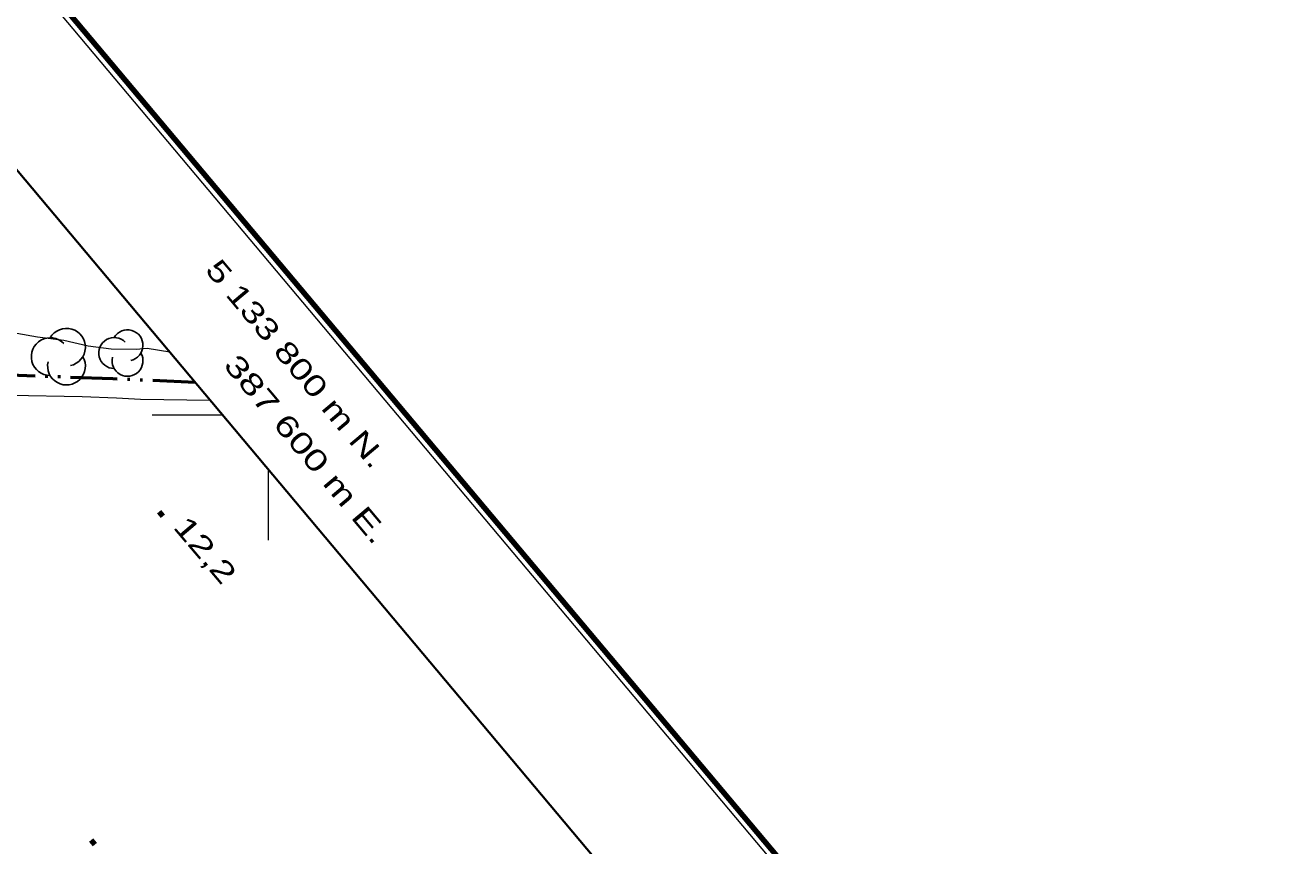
# Model space of a CAD drawing. Extents: x 386081 to 389416, y 5130568 to 5134082.
# Drawn here: x 387565.5 to 387743.1, y 5133738.9 to 5133855.4 of the extents above; entities that cross this region are included whole.
import ezdxf
from ezdxf.enums import TextEntityAlignment as Align

# ---------------------------------------------------------------- set-up
doc = ezdxf.new("R2010")
doc.units = 0
doc.header["$LTSCALE"] = 1.2
doc.linetypes.add('DASH_DOUBLE_DOT', pattern=[9.2, 5, -1.2, 0.3, -1.2, 0.3, -1.2])
for name, color, linetype, lineweight in [('2', 7, 'Continuous', 13), ('3', 7, 'Continuous', 140), ('4', 7, 'DASH_DOUBLE_DOT', 53), ('44', 7, 'Continuous', 25), ('60', 7, 'Continuous', 13), ('61', 7, 'Continuous', 13)]:
    doc.layers.add(name, color=color, linetype=linetype, lineweight=lineweight)

msp = doc.modelspace()

# ---------------------------------------------------------------- linework, layer by layer
at = {"layer": '2'}
for points in [[(387586.03, 5133808.94), (387582.8, 5133809.47), (387581.28, 5133809.33), (387577.73, 5133809.37), (387574.43, 5133809.83), (387570.98, 5133810.63), (387567.28, 5133811.09), (387561.34, 5133812.13), (387555.06, 5133811.49), (387553.43, 5133811.43), (387546.52, 5133812.08), (387542, 5133812.02), (387540.38, 5133811.84), (387535.39, 5133812.01), (387528.59, 5133811.28), (387527.35, 5133811.36), (387525.5, 5133811.13), (387520.36, 5133810.16), (387517.78, 5133809.32), (387514.62, 5133808.66), (387510.76, 5133807.53), (387509.25, 5133806.66), (387509.26, 5133806.05), (387509.15, 5133805.39)], [(387563.45, 5133802.85), (387573.61, 5133802.68), (387578.48, 5133802.5), (387581.85, 5133802.27), (387591.74, 5133802.16)]]:
    msp.add_lwpolyline(points, dxfattribs=at)
at = {"layer": '3'}
for p, q in [((387584.54, 5133786.32), (387585.05, 5133785.71)), ((387574.87, 5133739.72), (387575.38, 5133739.11))]:
    msp.add_line(p, q, dxfattribs=at)
at = {"layer": '4'}
msp.add_lwpolyline([(387589.61, 5133804.67), (387577.96, 5133805.17), (387550.42, 5133806.15), (387530.51, 5133806.99), (387514.46, 5133807.2), (387511.01, 5133806.26)], dxfattribs=at)
at = {"layer": '44'}
for centre, radius, start, end in [((387569.065, 5133808.321), 2.679, 44.11537, 269.80396), ((387571.369, 5133809.661), 2.679, 282.26917, 149.72626), ((387578.139, 5133808.83), 2.196, 44.11537, 269.80396), ((387580.027, 5133809.928), 2.196, 282.26917, 149.72626), ((387571.369, 5133806.981), 2.679, 166.93686, 29.62122), ((387580.027, 5133807.732), 2.196, 166.93686, 29.62122)]:
    msp.add_arc(centre, radius, start, end, dxfattribs=at)
at = {"layer": '60'}
msp.add_line((387383.05, 5134080.13), (389414.21, 5131662), dxfattribs=at)
at = {"layer": '60', "lineweight": 158}
msp.add_lwpolyline([(386081.46, 5132988.14), (387383.17, 5134081.54), (389415.62, 5131661.88), (388113.9, 5130568.48)], close=True, dxfattribs=at)
at = {"layer": '60', "lineweight": 35}
msp.add_lwpolyline([(386109.63, 5132985.69), (387380.72, 5134053.36), (389052.99, 5132062.51), (387781.9, 5130994.83)], close=True, dxfattribs=at)
at = {"layer": '61'}
for p, q in [((387593.54, 5133800), (387583.54, 5133800)), ((387600, 5133792.31), (387600, 5133782.31))]:
    msp.add_line(p, q, dxfattribs=at)

# ---------------------------------------------------------------- texts
at = {"layer": '3', "width": 1.4}
msp.add_text('12,2   ', height=3, rotation=310.294, dxfattribs=at).set_placement((387586.37, 5133784.1))
at = {"layer": '61'}
for s, width, p in [('5 133 800 m N.', 1.35, (387602.816, 5133806.37)), ('387 600 m E.', 1.4, (387604.258, 5133794.24))]:
    msp.add_text(s, height=3, rotation=310.03, dxfattribs=dict(at, width=width)).set_placement(p, align=Align.CENTER)

doc.saveas('drawing.dxf')
